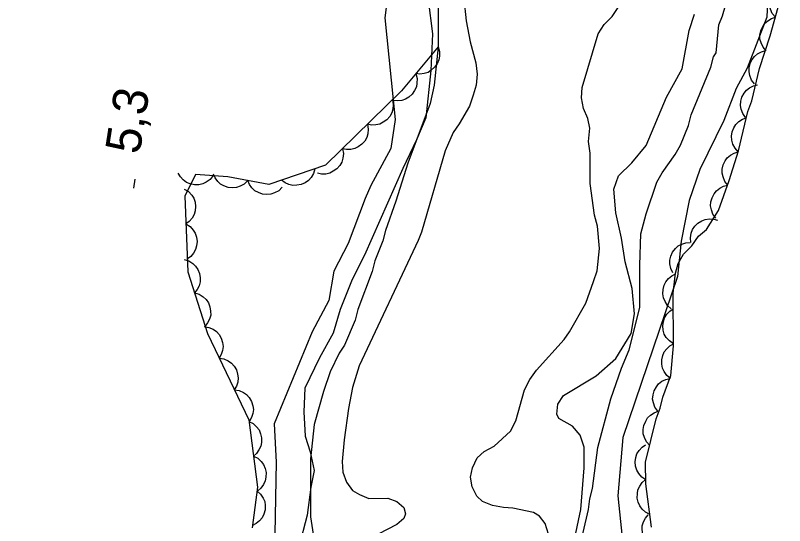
# Model space of a CAD drawing. Extents: x 282461 to 284471, y 5554090 to 5557646.
# Drawn here: x 283785.6 to 283851.5, y 5555811 to 5555854.8 of the extents above; entities that cross this region are included whole.
import ezdxf

# ---------------------------------------------------------------- set-up
doc = ezdxf.new("R2010")
doc.units = 0
for name, color, linetype in [('Niveau 1', 7, 'Continuous'), ('Niveau 2', 7, 'Continuous'), ('Niveau 3', 7, 'Continuous'), ('Niveau 4', 7, 'Continuous'), ('Niveau 44', 7, 'Continuous'), ('Niveau 7', 7, 'Continuous')]:
    doc.layers.add(name, color=color, linetype=linetype)

msp = doc.modelspace()

# ---------------------------------------------------------------- linework, layer by layer
at = {"layer": 'Niveau 1'}
for points in [[(283817.98, 5555860.28), (283817.26, 5555854.57), (283818.15, 5555845.87), (283817.78, 5555843.38), (283816.06, 5555840.2)], [(283850.11, 5555857.36), (283850.01, 5555854.63), (283848.3, 5555850.28), (283847.36, 5555848.51), (283846.31, 5555845.77), (283844.24, 5555841.58)], [(283844.24, 5555841.58), (283843.33, 5555838.91), (283842.66, 5555835.43), (283842.33, 5555832.41), (283837.66, 5555818.59), (283837.23, 5555813.6), (283837.6, 5555810.01)], [(283816.06, 5555840.2), (283815.56, 5555839.1), (283814.12, 5555835.22), (283812.87, 5555832.85), (283812.46, 5555830.33), (283811.03, 5555827.65), (283807.76, 5555819.76), (283807.94, 5555816.49), (283807.84, 5555810.33), (283807.31, 5555805.8), (283806.02, 5555802.9), (283804.06, 5555800.15), (283803.23, 5555798.21), (283801.21, 5555795.29), (283797.65, 5555788.82), (283793.48, 5555782.94), (283791.08, 5555778.38), (283790.62, 5555776.56), (283788.9, 5555772.2), (283785.59, 5555766.65)]]:
    msp.add_lwpolyline(points, dxfattribs=at)
at = {"layer": 'Niveau 2'}
for points in [[(283820.59, 5555859.06), (283821.33, 5555853.21), (283821.2, 5555850.08), (283820.76, 5555846.02), (283819.98, 5555844.13), (283818.8, 5555841.66), (283815.52, 5555834.23), (283814.45, 5555832.14), (283813.44, 5555829.57), (283812.83, 5555827.53), (283811.65, 5555825.42), (283810.4, 5555822.83), (283810.3, 5555820.8), (283810.44, 5555818.7), (283810.86, 5555817.36), (283811.2, 5555815.75), (283810.9, 5555814.33), (283810.59, 5555811.94), (283809.87, 5555809.18)], [(283833.53, 5555810), (283834.06, 5555812.41), (283834.34, 5555815.98), (283834.34, 5555817.76), (283834, 5555818.79), (283833.34, 5555819.57), (283832.17, 5555820.22), (283831.99, 5555820.6), (283832.07, 5555821.46), (283832.58, 5555822.2), (283835.36, 5555823.87), (283837.05, 5555825.36), (283838.36, 5555827.5), (283838.65, 5555829.2), (283838.46, 5555831.38), (283837.84, 5555833.66), (283837.53, 5555835.7), (283837.05, 5555837.87), (283836.87, 5555839.9), (283837.28, 5555841.04), (283838.42, 5555842.15), (283839.65, 5555843.63), (283841.4, 5555847.77), (283842.74, 5555850.21), (283843.34, 5555853.49), (283843.8, 5555854.89)]]:
    msp.add_lwpolyline(points, dxfattribs=at)
at = {"layer": 'Niveau 3'}
msp.add_line((283795.75, 5555839.97), (283795.87, 5555840.76), dxfattribs=at)
at = {"layer": 'Niveau 4'}
for points in [[(283824.03, 5555856.24), (283824.22, 5555854.32), (283824.58, 5555852.53), (283825.06, 5555850.73), (283825.18, 5555849.75), (283825.07, 5555848.82), (283824.84, 5555847.95), (283824.5, 5555847.02), (283823.64, 5555845.5), (283823.12, 5555844.74), (283822.43, 5555843.17), (283820.39, 5555836.2), (283820.1, 5555835.5), (283815.05, 5555824.73), (283814.48, 5555822.87), (283814.15, 5555821.07), (283813.76, 5555818.4), (283813.6, 5555816.54), (283813.66, 5555815.61), (283813.96, 5555814.75), (283814.49, 5555814.05), (283815.07, 5555813.71), (283815.89, 5555813.37), (283817.52, 5555813.38)], [(283831.29, 5555810.3), (283830.99, 5555811.23), (283830.52, 5555811.86), (283829.99, 5555812.15), (283828.24, 5555812.54), (283827.43, 5555812.59), (283826.49, 5555812.76), (283825.62, 5555813.1), (283825.15, 5555813.56), (283824.73, 5555814.37), (283824.61, 5555815.18), (283824.78, 5555815.99), (283825.18, 5555816.86), (283825.76, 5555817.39), (283826.63, 5555817.86), (283828.02, 5555819.15), (283828.48, 5555820.02), (283829.22, 5555822.69), (283829.68, 5555823.57), (283830.25, 5555824.38), (283832.62, 5555827.01), (283833.09, 5555827.65), (283834.47, 5555830.1), (283835.15, 5555831.96), (283835.44, 5555832.89), (283835.66, 5555834.81), (283835.47, 5555836.72), (283835.23, 5555837.65), (283834.86, 5555840.37), (283834.84, 5555842.98), (283834.72, 5555843.97), (283834.83, 5555845.13), (283834.65, 5555845.94), (283834.29, 5555846.81), (283834.11, 5555847.73), (283834.16, 5555848.6), (283835.53, 5555853.2), (283836.04, 5555854.01), (283836.74, 5555854.71), (283837.83, 5555856.35)], [(283817.52, 5555813.38), (283818.28, 5555813.1), (283818.87, 5555812.58), (283819.04, 5555812.06), (283818.87, 5555811.65), (283818.29, 5555811.13), (283816.67, 5555810.3)]]:
    msp.add_lwpolyline(points, dxfattribs=at)
at = {"layer": 'Niveau 44'}
for points in [[(283850.73, 5555854.65), (283850.46, 5555854.97), (283850.3, 5555855.34), (283850.2, 5555855.65), (283850.21, 5555856.01), (283850.27, 5555856.37), (283850.44, 5555856.72), (283850.6, 5555857), (283850.87, 5555857.23), (283851.18, 5555857.42), (283851.52, 5555857.54)], [(283840.12, 5555810.91), (283839.63, 5555814.61), (283839.61, 5555816.47), (283840.52, 5555820.18), (283840.86, 5555821.11), (283841.09, 5555822.04), (283841.77, 5555823.9), (283841.99, 5555826.45), (283841.96, 5555830.96), (283842.18, 5555832.7), (283842.4, 5555833.51), (283842.86, 5555834.33), (283843.56, 5555835.03), (283844.13, 5555835.85), (283844.83, 5555836.43), (283845.86, 5555838.06), (283846.77, 5555840.62), (283847.57, 5555843.17), (283848.36, 5555846.54), (283848.7, 5555847.47), (283849.38, 5555850.25), (283850.29, 5555853.04), (283851.31, 5555856.76)], [(283849.94, 5555851.76), (283849.67, 5555852.07), (283849.5, 5555852.45), (283849.41, 5555852.76), (283849.41, 5555853.11), (283849.48, 5555853.48), (283849.64, 5555853.83), (283849.81, 5555854.1), (283850.08, 5555854.34), (283850.39, 5555854.53), (283850.73, 5555854.65)], [(283821.82, 5555852.1), (283818.67, 5555848.32), (283812.18, 5555841.94), (283807.31, 5555840.28), (283803.81, 5555840.95), (283801.02, 5555841.16), (283800.1, 5555839.3), (283800.38, 5555832.81), (283802.05, 5555827.5), (283805.59, 5555820.11), (283806.33, 5555814.32), (283805.89, 5555810.84)], [(283821.82, 5555852.1), (283821.94, 5555851.7), (283821.93, 5555851.29), (283821.88, 5555850.97), (283821.73, 5555850.65), (283821.52, 5555850.34), (283821.23, 5555850.09), (283820.96, 5555849.91), (283820.63, 5555849.81), (283820.26, 5555849.76), (283819.9, 5555849.8)], [(283848.95, 5555848.92), (283848.69, 5555849.25), (283848.55, 5555849.63), (283848.47, 5555849.95), (283848.49, 5555850.3), (283848.57, 5555850.66), (283848.75, 5555851), (283848.93, 5555851.28), (283849.21, 5555851.49), (283849.53, 5555851.67), (283849.88, 5555851.77)], [(283819.9, 5555849.8), (283820.02, 5555849.39), (283820.01, 5555848.99), (283819.96, 5555848.66), (283819.81, 5555848.34), (283819.6, 5555848.04), (283819.31, 5555847.79), (283819.04, 5555847.6), (283818.7, 5555847.5), (283818.34, 5555847.46), (283817.98, 5555847.49)], [(283848.17, 5555846.03), (283847.93, 5555846.37), (283847.8, 5555846.75), (283847.73, 5555847.08), (283847.76, 5555847.43), (283847.86, 5555847.78), (283848.05, 5555848.12), (283848.24, 5555848.38), (283848.52, 5555848.59), (283848.85, 5555848.76), (283849.2, 5555848.85)], [(283817.9, 5555847.56), (283817.98, 5555847.15), (283817.93, 5555846.75), (283817.85, 5555846.43), (283817.67, 5555846.13), (283817.43, 5555845.84), (283817.12, 5555845.63), (283816.83, 5555845.47), (283816.48, 5555845.4), (283816.11, 5555845.39), (283815.76, 5555845.46)], [(283847.55, 5555843.09), (283847.27, 5555843.4), (283847.09, 5555843.76), (283846.99, 5555844.08), (283846.98, 5555844.43), (283847.03, 5555844.8), (283847.18, 5555845.15), (283847.34, 5555845.43), (283847.59, 5555845.68), (283847.9, 5555845.88), (283848.24, 5555846.01)], [(283815.76, 5555845.46), (283815.84, 5555845.05), (283815.79, 5555844.65), (283815.71, 5555844.33), (283815.53, 5555844.02), (283815.29, 5555843.74), (283814.98, 5555843.52), (283814.69, 5555843.37), (283814.35, 5555843.3), (283813.97, 5555843.29), (283813.62, 5555843.36)], [(283813.62, 5555843.36), (283813.7, 5555842.95), (283813.65, 5555842.54), (283813.57, 5555842.22), (283813.39, 5555841.92), (283813.15, 5555841.64), (283812.84, 5555841.42), (283812.55, 5555841.26), (283812.21, 5555841.19), (283811.84, 5555841.18), (283811.48, 5555841.25)], [(283846.65, 5555840.23), (283846.39, 5555840.56), (283846.24, 5555840.94), (283846.16, 5555841.26), (283846.18, 5555841.61), (283846.25, 5555841.97), (283846.43, 5555842.31), (283846.61, 5555842.58), (283846.88, 5555842.81), (283847.2, 5555842.99), (283847.55, 5555843.09)], [(283811.25, 5555841.62), (283811.14, 5555841.22), (283810.93, 5555840.88), (283810.72, 5555840.62), (283810.42, 5555840.43), (283810.09, 5555840.28), (283809.71, 5555840.22), (283809.38, 5555840.2), (283809.04, 5555840.29), (283808.7, 5555840.44), (283808.41, 5555840.66)], [(283802.54, 5555841.05), (283802.28, 5555840.72), (283801.95, 5555840.49), (283801.66, 5555840.34), (283801.31, 5555840.27), (283800.94, 5555840.27), (283800.57, 5555840.36), (283800.26, 5555840.47), (283799.98, 5555840.69), (283799.73, 5555840.96), (283799.55, 5555841.27)], [(283805.51, 5555840.62), (283805.21, 5555840.33), (283804.86, 5555840.14), (283804.55, 5555840.02), (283804.2, 5555840), (283803.83, 5555840.03), (283803.47, 5555840.17), (283803.18, 5555840.31), (283802.93, 5555840.56), (283802.71, 5555840.86), (283802.56, 5555841.19)], [(283808.46, 5555840.06), (283808.16, 5555839.76), (283807.8, 5555839.57), (283807.49, 5555839.46), (283807.14, 5555839.43), (283806.78, 5555839.47), (283806.42, 5555839.6), (283806.12, 5555839.75), (283805.87, 5555840), (283805.65, 5555840.29), (283805.51, 5555840.62)], [(283845.63, 5555837.41), (283845.38, 5555837.75), (283845.25, 5555838.13), (283845.18, 5555838.45), (283845.21, 5555838.8), (283845.3, 5555839.16), (283845.49, 5555839.5), (283845.68, 5555839.76), (283845.96, 5555839.98), (283846.29, 5555840.15), (283846.63, 5555840.24)], [(283800.07, 5555839.9), (283800.43, 5555839.68), (283800.7, 5555839.38), (283800.88, 5555839.11), (283800.99, 5555838.77), (283801.04, 5555838.4), (283800.99, 5555838.02), (283800.91, 5555837.71), (283800.73, 5555837.4), (283800.49, 5555837.12), (283800.2, 5555836.91)], [(283800.2, 5555836.91), (283800.56, 5555836.69), (283800.83, 5555836.38), (283801.01, 5555836.11), (283801.12, 5555835.77), (283801.16, 5555835.41), (283801.12, 5555835.03), (283801.04, 5555834.71), (283800.86, 5555834.41), (283800.62, 5555834.12), (283800.33, 5555833.91)], [(283843.48, 5555835.31), (283843.44, 5555835.72), (283843.52, 5555836.12), (283843.62, 5555836.43), (283843.83, 5555836.72), (283844.09, 5555836.98), (283844.42, 5555837.17), (283844.72, 5555837.3), (283845.07, 5555837.34), (283845.44, 5555837.32), (283845.78, 5555837.22)], [(283841.95, 5555832.71), (283841.76, 5555833.08), (283841.69, 5555833.48), (283841.68, 5555833.81), (283841.77, 5555834.15), (283841.92, 5555834.49), (283842.16, 5555834.79), (283842.39, 5555835.02), (283842.71, 5555835.18), (283843.06, 5555835.29), (283843.42, 5555835.32)], [(283800.05, 5555833.86), (283800.45, 5555833.74), (283800.79, 5555833.52), (283801.04, 5555833.3), (283801.23, 5555833), (283801.37, 5555832.66), (283801.42, 5555832.28), (283801.43, 5555831.95), (283801.33, 5555831.61), (283801.17, 5555831.28), (283800.95, 5555831)], [(283841.79, 5555829.64), (283841.48, 5555829.92), (283841.27, 5555830.27), (283841.13, 5555830.57), (283841.08, 5555830.92), (283841.1, 5555831.28), (283841.21, 5555831.65), (283841.34, 5555831.95), (283841.57, 5555832.22), (283841.85, 5555832.46), (283842.17, 5555832.62)], [(283800.95, 5555831), (283801.35, 5555830.88), (283801.69, 5555830.65), (283801.94, 5555830.44), (283802.13, 5555830.14), (283802.27, 5555829.8), (283802.32, 5555829.42), (283802.33, 5555829.09), (283802.23, 5555828.75), (283802.07, 5555828.42), (283801.85, 5555828.14)], [(283841.99, 5555826.64), (283841.64, 5555826.87), (283841.38, 5555827.18), (283841.21, 5555827.46), (283841.12, 5555827.8), (283841.08, 5555828.17), (283841.14, 5555828.55), (283841.23, 5555828.86), (283841.42, 5555829.16), (283841.67, 5555829.43), (283841.97, 5555829.63)], [(283801.76, 5555828.1), (283802.18, 5555828.04), (283802.54, 5555827.87), (283802.82, 5555827.68), (283803.05, 5555827.42), (283803.24, 5555827.1), (283803.34, 5555826.73), (283803.4, 5555826.41), (283803.35, 5555826.06), (283803.24, 5555825.71), (283803.06, 5555825.4)], [(283841.75, 5555823.65), (283841.42, 5555823.91), (283841.2, 5555824.25), (283841.05, 5555824.54), (283840.99, 5555824.89), (283840.99, 5555825.26), (283841.08, 5555825.63), (283841.2, 5555825.93), (283841.42, 5555826.21), (283841.69, 5555826.46), (283842.01, 5555826.63)], [(283803.06, 5555825.4), (283803.47, 5555825.33), (283803.84, 5555825.16), (283804.12, 5555824.98), (283804.34, 5555824.71), (283804.53, 5555824.39), (283804.64, 5555824.03), (283804.69, 5555823.7), (283804.65, 5555823.35), (283804.54, 5555823), (283804.35, 5555822.69)], [(283840.65, 5555820.85), (283840.41, 5555821.18), (283840.28, 5555821.57), (283840.21, 5555821.89), (283840.24, 5555822.24), (283840.34, 5555822.6), (283840.53, 5555822.93), (283840.72, 5555823.2), (283841, 5555823.41), (283841.33, 5555823.57), (283841.68, 5555823.66)], [(283804.35, 5555822.69), (283804.77, 5555822.63), (283805.13, 5555822.45), (283805.41, 5555822.27), (283805.64, 5555822.01), (283805.83, 5555821.69), (283805.93, 5555821.32), (283805.99, 5555821), (283805.94, 5555820.65), (283805.83, 5555820.3), (283805.65, 5555819.98)], [(283839.97, 5555817.92), (283839.69, 5555818.23), (283839.51, 5555818.6), (283839.41, 5555818.92), (283839.41, 5555819.27), (283839.46, 5555819.63), (283839.62, 5555819.98), (283839.78, 5555820.27), (283840.03, 5555820.51), (283840.34, 5555820.71), (283840.68, 5555820.84)], [(283805.61, 5555819.97), (283805.98, 5555819.78), (283806.27, 5555819.5), (283806.48, 5555819.24), (283806.61, 5555818.92), (283806.69, 5555818.56), (283806.68, 5555818.17), (283806.63, 5555817.85), (283806.47, 5555817.54), (283806.26, 5555817.23), (283805.99, 5555817)], [(283839.63, 5555814.97), (283839.28, 5555815.2), (283839.02, 5555815.51), (283838.84, 5555815.79), (283838.75, 5555816.13), (283838.71, 5555816.5), (283838.77, 5555816.88), (283838.86, 5555817.19), (283839.05, 5555817.49), (283839.3, 5555817.76), (283839.59, 5555817.97)], [(283805.99, 5555817), (283806.36, 5555816.81), (283806.65, 5555816.53), (283806.86, 5555816.27), (283806.99, 5555815.94), (283807.07, 5555815.58), (283807.06, 5555815.2), (283807.01, 5555814.88), (283806.85, 5555814.56), (283806.64, 5555814.26), (283806.37, 5555814.02)], [(283839.98, 5555811.99), (283839.6, 5555812.18), (283839.31, 5555812.46), (283839.1, 5555812.72), (283838.97, 5555813.04), (283838.89, 5555813.4), (283838.9, 5555813.78), (283838.95, 5555814.11), (283839.1, 5555814.42), (283839.31, 5555814.73), (283839.58, 5555814.97)], [(283806.29, 5555814.02), (283806.61, 5555813.74), (283806.82, 5555813.4), (283806.96, 5555813.1), (283807, 5555812.75), (283806.99, 5555812.38), (283806.88, 5555812.01), (283806.75, 5555811.71), (283806.52, 5555811.45), (283806.24, 5555811.21), (283805.92, 5555811.04)], [(283840.64, 5555809.08), (283840.24, 5555809.21), (283839.91, 5555809.44), (283839.67, 5555809.66), (283839.49, 5555809.97), (283839.36, 5555810.31), (283839.32, 5555810.69), (283839.32, 5555811.02), (283839.42, 5555811.35), (283839.59, 5555811.68), (283839.82, 5555811.96)]]:
    msp.add_lwpolyline(points, dxfattribs=at)
at = {"layer": 'Niveau 7'}
for points in [[(283821.8, 5555860.13), (283821.82, 5555852.1), (283821.48, 5555848.81), (283821.14, 5555847.23), (283819.22, 5555842.13), (283818.21, 5555838.85), (283817.3, 5555836.35), (283817.08, 5555835.45), (283816.4, 5555833.75), (283816.18, 5555832.84), (283814.93, 5555829.56), (283814.71, 5555828.65), (283813.8, 5555826.5), (283813.35, 5555825.82), (283812.56, 5555824.23), (283812, 5555822.53), (283811.21, 5555819.7), (283810.87, 5555816.76), (283810.88, 5555811.78), (283811.11, 5555810.31)], [(283845.87, 5555853.97), (283846.21, 5555854.76), (283846.66, 5555856.35)], [(283833.7, 5555808.11), (283834.71, 5555812.41), (283834.83, 5555813.32), (283835.05, 5555814.22), (283835.5, 5555817.73), (283836.63, 5555821.92), (283837.53, 5555824.53), (283838.21, 5555826.11), (283839.11, 5555829.74), (283839.1, 5555833.36), (283839.21, 5555836.07), (283839.66, 5555837.77), (283840.56, 5555840.49), (283841.02, 5555841.28), (283842.15, 5555842.87), (283842.6, 5555843.67), (283843.28, 5555845.36), (283843.51, 5555846.27), (283845.2, 5555850.35), (283845.43, 5555851.25), (283845.65, 5555851.59), (283845.87, 5555853.97)]]:
    msp.add_lwpolyline(points, dxfattribs=at)

# ---------------------------------------------------------------- texts
at = {"layer": 'Niveau 3'}
msp.add_text('5,3  ', height=3, rotation=81.09575, dxfattribs=at).set_placement((283796.23, 5555842.81))

doc.saveas('drawing.dxf')
